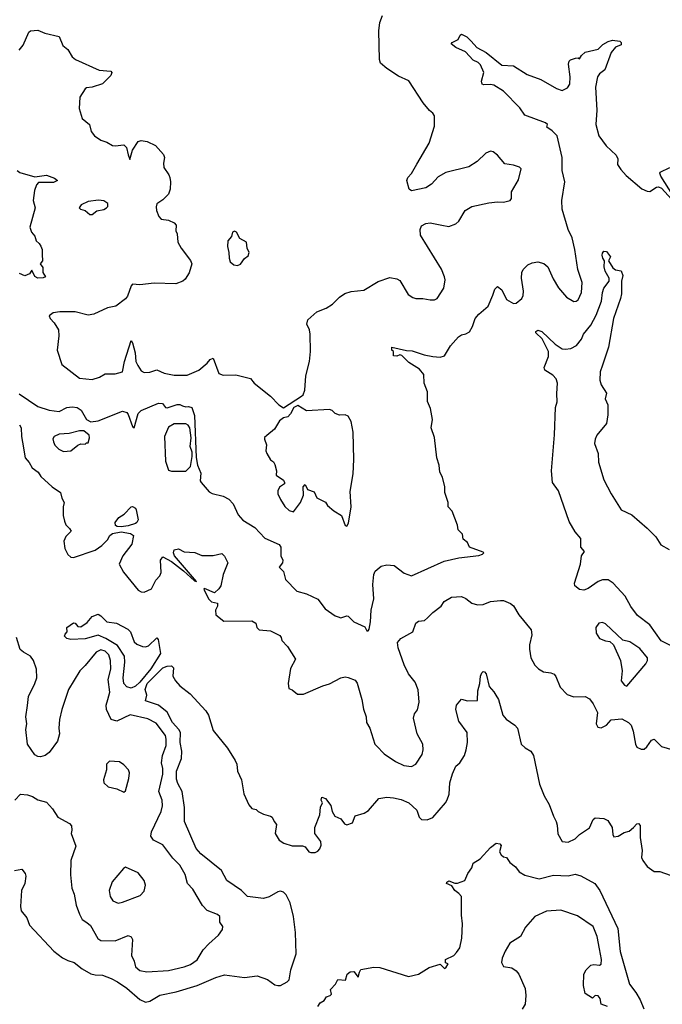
# Model space of a CAD drawing. Extents: x 2220333 to 2384341, y 721037 to 894043.
# Tile 267 of 325: x 2326020 to 2330491, y 816284 to 823133. Entities that reach past the tile are written whole.
import ezdxf

# ---------------------------------------------------------------- set-up
doc = ezdxf.new("R2010")
doc.units = 0

msp = doc.modelspace()

# ---------------------------------------------------------------- linework, layer by layer
at = {"layer": '0CON10XD'}
for points in [[(2326015, 822921.2), (2326043.3, 822956.7), (2326083.4, 823046.6), (2326095, 823056), (2326145, 823060), (2326195, 823040), (2326295, 823016.7), (2326320, 822955), (2326353.8, 822925), (2326384.2, 822875), (2326406.8, 822856.8), (2326572.7, 822782.7), (2326654.2, 822774.2), (2326661.2, 822765), (2326654.2, 822745), (2326595, 822686.2), (2326523.9, 822663.9), (2326485, 822660), (2326475, 822652.5), (2326438, 822595), (2326433.8, 822515), (2326453.3, 822445), (2326506.2, 822405), (2326516, 822355), (2326541.2, 822325), (2326583.3, 822295), (2326625, 822282), (2326665, 822259.2), (2326685, 822255.8), (2326745, 822262), (2326763.6, 822243.6), (2326775, 822192.5), (2326785, 822160), (2326803.8, 822226.2), (2326843.8, 822285), (2326865, 822293.8), (2326905.8, 822285.8), (2326965, 822258.8), (2327021.2, 822195), (2327026.2, 822175), (2327020, 822135), (2327023.3, 822105), (2327056.7, 822055), (2327063.3, 822035), (2327070, 822005), (2327065.9, 821954.1), (2327055, 821920), (2327015, 821880), (2326975, 821852.5), (2326968.3, 821831.7), (2326972, 821805), (2326988.8, 821765), (2327005, 821746.7), (2327055, 821739.2), (2327095, 821721.2), (2327108.8, 821705), (2327106.2, 821665), (2327114.2, 821644.2), (2327120.6, 821585), (2327143.1, 821543.1), (2327208, 821458), (2327217.5, 821435), (2327197.9, 821372.1), (2327171.7, 821328.3), (2327153.8, 821315), (2327105, 821296.7), (2326955, 821299.6), (2326855, 821290), (2326805, 821293.3), (2326795, 821282.5), (2326770.4, 821209.6), (2326755, 821191.1), (2326688.2, 821141.8), (2326631.7, 821128.3), (2326535, 821085.3), (2326495, 821078.9), (2326405, 821100.7), (2326297.9, 821102.1), (2326252.5, 821095), (2326223.9, 821073.9), (2326231.2, 821055), (2326260, 821025), (2326290, 820975), (2326292.5, 820935), (2326280, 820835), (2326312.5, 820735), (2326435, 820638.8), (2326525, 820631.2), (2326575, 820645.8), (2326615, 820669.2), (2326685, 820670.6), (2326735.6, 820684.4), (2326748.2, 820755), (2326795, 820902.5), (2326805, 820886.7), (2326824, 820815), (2326828.4, 820755), (2326842, 820728), (2326865, 820690.6), (2326885, 820679.1), (2326925, 820681.5), (2326975, 820696.9), (2327025.5, 820675.5), (2327095, 820660), (2327185, 820661.2), (2327265, 820695.7), (2327324, 820745), (2327345, 820770), (2327365, 820780), (2327405, 820672.5), (2327435, 820661.2), (2327523.6, 820663.6), (2327625, 820637.5), (2327650, 820605), (2327763.9, 820513.9), (2327823.6, 820453.6), (2327855, 820432.5), (2327981.4, 820515), (2327991.4, 820525), (2328003.4, 820556.6), (2328010.8, 820655), (2328036.7, 820755), (2328043.3, 820825), (2328041.8, 820945), (2328035.8, 820975), (2328018, 821015), (2328023.8, 821045), (2328087.7, 821102.3), (2328152.2, 821127.8), (2328195.8, 821154.2), (2328245, 821202.5), (2328282.3, 821227.7), (2328325, 821242.5), (2328415, 821252.9), (2328515, 821311.4), (2328595, 821339.2), (2328645, 821331.2), (2328665, 821320), (2328722.8, 821222.8), (2328755, 821200), (2328775, 821193.3), (2328825, 821194.4), (2328875.6, 821184.4), (2328905, 821185.7), (2328925, 821194.2), (2328971.4, 821265), (2328979.2, 821325), (2328976.2, 821345), (2328955, 821397.5), (2328808.8, 821635), (2328806, 821675), (2328815, 821698.8), (2328845, 821715.8), (2328875, 821719.2), (2328956.1, 821703.9), (2329005, 821695.8), (2329055, 821712.5), (2329075, 821732), (2329120, 821805), (2329165.9, 821834.1), (2329285, 821858.8), (2329345, 821866.7), (2329385, 821863.3), (2329433.6, 821876.4), (2329440.7, 821889.3), (2329441.2, 821935), (2329489.5, 822020.5), (2329510, 822095), (2329497, 822107), (2329455, 822121.2), (2329395, 822130), (2329345, 822190), (2329315, 822213.8), (2329295, 822220), (2329263.3, 822205), (2329204, 822146), (2329145, 822108.8), (2328985, 822070.8), (2328930.7, 822039.3), (2328885, 821990), (2328846.8, 821963.2), (2328745, 821942.5), (2328730, 821955), (2328713.3, 822015), (2328720, 822035), (2328745.7, 822064.3), (2328782.7, 822127.3), (2328869.6, 822275), (2328905, 822392.5), (2328905.5, 822465), (2328895, 822484.3), (2328871.7, 822501.7), (2328828, 822555), (2328727.2, 822707.2), (2328655, 822740.6), (2328573.9, 822793.9), (2328531.2, 822831.2), (2328523.5, 822856.5), (2328518.1, 823055), (2328526.2, 823115), (2328545, 823163.3)], [(2329030, 819715), (2329000, 819745), (2329000, 819775), (2328977.5, 819845), (2328977, 819883), (2328961.7, 819951.7), (2328942.5, 819985), (2328937.5, 820035), (2328923.3, 820085), (2328906.4, 820226.4), (2328882.5, 820295), (2328891.7, 820351.7), (2328879.3, 820429.3), (2328858.3, 820478.3), (2328857.5, 820545), (2328833.3, 820605), (2328832.5, 820665), (2328801.7, 820701.7), (2328727.7, 820747.7), (2328678.3, 820798.3), (2328665, 820802.5), (2328643, 820793), (2328620, 820795), (2328620, 820825), (2328610, 820835), (2328610, 820855), (2328712.3, 820832.3), (2328750.3, 820830.3), (2328835, 820802), (2328895, 820790), (2328945, 820785.8), (2328975, 820794.2), (2329016.7, 820865), (2329073.4, 820926.6), (2329095, 820941.9), (2329125, 820947.1), (2329148.6, 820961.4), (2329171.1, 820998.9), (2329188.9, 821055), (2329214.7, 821085.3), (2329279.1, 821140.9), (2329311.7, 821218.3), (2329325, 821260), (2329345, 821277.5), (2329375, 821253.3), (2329407.3, 821187.3), (2329455, 821159.2), (2329475, 821162.5), (2329514.3, 821195), (2329523.6, 821215), (2329526.2, 821245), (2329510.4, 821335), (2329513.5, 821375), (2329521.9, 821395), (2329555, 821427.1), (2329585, 821441.4), (2329625, 821448.6), (2329666.8, 821436.8), (2329694, 821415), (2329731.7, 821331.7), (2329768.9, 821268.9), (2329825, 821204.2), (2329875, 821172), (2329892.5, 821175), (2329905.8, 821185), (2329928.6, 821235), (2329932.5, 821305), (2329902.5, 821395), (2329883.1, 821535), (2329863.3, 821615), (2329836.7, 821675), (2329794.6, 821814.6), (2329792.7, 821875), (2329812.3, 822005), (2329794.6, 822085), (2329793.9, 822175), (2329758.8, 822325), (2329725, 822360.5), (2329687.5, 822385), (2329692.5, 822405), (2329677.5, 822415), (2329535, 822469.5), (2329499.2, 822519.2), (2329386.3, 822636.4), (2329318.3, 822678.3), (2329295, 822683.1), (2329249.5, 822679.5), (2329236.7, 822685), (2329234.2, 822705.8), (2329250, 822765), (2329225, 822818.8), (2329210, 822835), (2329175, 822852.9), (2329120.7, 822910.7), (2329055, 822940), (2329022.5, 822965), (2329030, 822975), (2329070, 822995), (2329084, 823026), (2329095, 823033.3), (2329130, 823015), (2329160.8, 822985), (2329199.7, 822939.7), (2329265, 822905.7), (2329375, 822817.5), (2329455, 822813.1), (2329551.1, 822751.1), (2329645, 822717.8), (2329754.7, 822654.7), (2329795, 822641.9), (2329831.1, 822658.9), (2329846.9, 822685), (2329850.8, 822735), (2329838.8, 822825), (2329843.8, 822845), (2329853.3, 822855), (2329886.4, 822866.4), (2329905, 822867.5), (2329915, 822860), (2329930, 822885), (2329953.3, 822906.7), (2330045, 822928.1), (2330078.1, 822961.9), (2330115, 822982.5), (2330145, 822991.2), (2330195, 822983.3), (2330205.8, 822975.8), (2330205, 822957.5), (2330165, 822941.5), (2330136.2, 822905), (2330092.2, 822785), (2330055, 822755.7), (2330040.5, 822735), (2330025.4, 822664.6), (2330034.6, 822505), (2330027.8, 822405), (2330050, 822325), (2330100, 822255), (2330170.7, 822190.7), (2330180.6, 822165), (2330180, 822125), (2330202.2, 822092.2), (2330239.7, 822049.7), (2330347.8, 821957.8), (2330385, 821939.5), (2330405, 821937.8), (2330450.9, 821969.1), (2330465, 821971.8), (2330485, 821960.8), (2330555, 821886)], [(2330565, 821911.8), (2330481.1, 822045), (2330473.2, 822065), (2330476.1, 822073.9), (2330544.1, 822105)], [(2326002.5, 822085), (2326021.3, 822071.3), (2326125, 822041.2), (2326205, 822051.2), (2326261.7, 822031.7), (2326282.5, 822015), (2326255, 822000.8), (2326150, 822000), (2326135.7, 821984.3), (2326123.6, 821946.4), (2326114.3, 821875), (2326126.9, 821825), (2326091.2, 821691.2), (2326101.2, 821655), (2326125, 821627.5), (2326133.8, 821595), (2326155, 821577.5), (2326167.3, 821557.3), (2326176, 821535), (2326175, 821500), (2326177.5, 821455), (2326162.5, 821435), (2326179.7, 821409.7), (2326180, 821375), (2326200, 821345), (2326183, 821337), (2326145, 821336.2), (2326125, 821347.5), (2326105, 821390), (2326087.5, 821365), (2326055, 821352), (2326017.3, 821367.3)], [(2326525, 821777.5), (2326556.4, 821803.6), (2326605, 821814.2), (2326623.3, 821825), (2326633.8, 821835), (2326633.8, 821855), (2326605, 821874.2), (2326567.9, 821877.9), (2326495, 821867.8), (2326446.7, 821845), (2326433.3, 821825), (2326442.5, 821815), (2326475, 821806), (2326508.3, 821778.3), (2326525, 821777.5)], [(2327535, 821423.3), (2327555, 821432.5), (2327585, 821472.5), (2327609.3, 821490.7), (2327617.5, 821515), (2327603, 821543), (2327597.5, 821585), (2327552.3, 821612.3), (2327527.5, 821655), (2327515, 821662.5), (2327500, 821655), (2327492.5, 821625), (2327468.8, 821595), (2327466, 821555), (2327475.8, 821515), (2327476.2, 821475), (2327485, 821450), (2327509.3, 821429.3), (2327535, 821423.3)], [(2329815, 820841.4), (2329854.4, 820845.6), (2329895, 820866.2), (2329928.3, 820911.7), (2329942.9, 820945), (2329995, 821008), (2330031.3, 821078.7), (2330069.2, 821175), (2330074.1, 821235), (2330085, 821266.7), (2330122, 821315), (2330121.4, 821335), (2330093.1, 821385), (2330087.1, 821415), (2330090, 821455), (2330077.1, 821475), (2330073.3, 821495), (2330075, 821510), (2330085, 821522.5), (2330102, 821522), (2330130, 821485), (2330117.5, 821455), (2330147, 821407), (2330165, 821392.5), (2330205, 821386.2), (2330216.9, 821355), (2330208.1, 821315), (2330207, 821227), (2330201.1, 821195), (2330150.6, 821055), (2330117.3, 820855), (2330075, 820729.2), (2330059.6, 820685), (2330057.5, 820625), (2330064.6, 820594.6), (2330102, 820535), (2330093.8, 820495), (2330112.9, 820455), (2330112.9, 820385), (2330102.9, 820325), (2330036.3, 820243.7), (2330023.7, 820216.3), (2330018.9, 820185), (2330044.4, 820115), (2330047.5, 820055), (2330085, 819933.8), (2330135.6, 819835), (2330205, 819723.1), (2330278.1, 819688.1), (2330385, 819596), (2330445.5, 819535.5), (2330480.2, 819480.2), (2330537.8, 819447.8)], [(2330557.5, 818775), (2330483.1, 818813.1), (2330405, 818924.7), (2330318.3, 818988.3), (2330272.2, 819052.2), (2330233.6, 819123.6), (2330150, 819215), (2330115, 819236.9), (2330075, 819236.8), (2330044.7, 819225.3), (2329975, 819175.6), (2329945, 819165.7), (2329915, 819170), (2329882, 819195), (2329879.2, 819215), (2329921.2, 819345), (2329929.4, 819405), (2329949.2, 819435), (2329925.3, 819465.3), (2329923.3, 819525), (2329885, 819570.5), (2329842.8, 819642.8), (2329769, 819855), (2329726.9, 819915), (2329719.4, 819995), (2329741.9, 820245), (2329747.5, 820435), (2329760.5, 820475), (2329756.2, 820533.8), (2329762, 820605), (2329752, 820635), (2329729.7, 820659.7), (2329673.3, 820695), (2329670, 820715), (2329700, 820790), (2329699.4, 820825), (2329655, 820913.8), (2329610, 820955), (2329610, 820965), (2329625, 820973.8), (2329653.3, 820965), (2329745.4, 820875.4), (2329793.3, 820845), (2329815, 820841.4)], [(2326015, 820531.1), (2326145, 820442.5), (2326225, 820416.7), (2326295, 820407.8), (2326347.5, 820435), (2326385, 820440), (2326420, 820435), (2326446.4, 820416.4), (2326485, 820353.3), (2326515, 820336.7), (2326565, 820342), (2326735, 820410), (2326765, 820400), (2326775, 820387.5), (2326805, 820302.5), (2326815, 820293.3), (2326843.3, 820395), (2326865, 820414.7), (2326985, 820466.7), (2327012.5, 820462.5), (2327035, 820436.7), (2327045, 820433.3), (2327115, 820456.2), (2327135, 820456), (2327153, 820447), (2327175, 820441.2), (2327195, 820443.8), (2327216.7, 820435), (2327235, 820380), (2327248.3, 820088.3), (2327256.7, 820035), (2327279.3, 819979.3), (2327276.4, 819926.4), (2327283.3, 819915), (2327338.9, 819848.9), (2327358.7, 819838.7), (2327435, 819820), (2327475, 819798.1), (2327505, 819765.8), (2327540, 819690), (2327572.6, 819652.6), (2327655, 819600.5), (2327725, 819527.8), (2327825, 819482.5), (2327835.6, 819465), (2327837.8, 819405), (2327851.4, 819375), (2327848.1, 819355), (2327826, 819325), (2327854.2, 819295), (2327869.7, 819239.7), (2327947.9, 819157.9), (2328015, 819140), (2328095, 819102.5), (2328145, 819036.2), (2328215, 818986.7), (2328235, 818978.8), (2328255, 818973.8), (2328295, 818986.2), (2328305, 818983.3), (2328345.6, 818945.6), (2328420.7, 818910.7), (2328435, 818882.5), (2328445, 818882.5), (2328452.5, 818895), (2328461.4, 818945), (2328465.5, 819025), (2328483.3, 819105), (2328476.7, 819205), (2328483.3, 819275), (2328492.9, 819297.1), (2328535, 819333.1), (2328575, 819342.5), (2328625, 819336.2), (2328695, 819284.3), (2328745.9, 819265.9), (2328972.8, 819367.2), (2329075, 819391.1), (2329215, 819406.7), (2329240, 819415), (2329250, 819425), (2329245, 819430), (2329150, 819465), (2329136.4, 819496.4), (2329105, 819520), (2329100, 819555), (2329070, 819585), (2329067, 819617), (2329030, 819715)], [(2328295, 819610), (2328307.9, 819632.1), (2328325.3, 819745), (2328319.1, 819850.9), (2328341, 819975), (2328344.8, 820075), (2328339.3, 820265), (2328325, 820338), (2328305, 820375.6), (2328285, 820384.4), (2328245, 820381.4), (2328215, 820394.5), (2328194.2, 820415), (2328175, 820422.9), (2328015, 820412.3), (2327955, 820450.8), (2327927.5, 820435), (2327905, 820392), (2327885, 820370), (2327856.1, 820363.9), (2327827.3, 820342.7), (2327793.3, 820285), (2327738.3, 820241.7), (2327723.9, 820226.1), (2327723.3, 820215), (2327736.7, 820175), (2327733.3, 820135), (2327740, 820115), (2327765, 820072.5), (2327785, 820057.5), (2327795, 820040), (2327806.7, 819995), (2327803.3, 819965), (2327855, 819930), (2327863, 819913), (2327862.5, 819905), (2327827.3, 819882.7), (2327816.2, 819855), (2327816.4, 819836.4), (2327833.3, 819795), (2327865, 819746.7), (2327895, 819720), (2327925, 819710.8), (2327974.2, 819775.8), (2327993.6, 819825), (2327992.5, 819885), (2328005, 819900), (2328022.5, 819865), (2328069.3, 819849.3), (2328088.3, 819808.3), (2328148.3, 819778.3), (2328162.5, 819755), (2328205, 819716), (2328258.8, 819685), (2328283.3, 819615), (2328295, 819610)], [(2326019.2, 820315), (2326029.2, 820295), (2326031.1, 820235), (2326039.6, 820195), (2326056.8, 820086.8), (2326085, 820054), (2326105.8, 820015), (2326148.6, 819985), (2326167.5, 819955), (2326245, 819883.8), (2326303.9, 819843.9), (2326312.5, 819805), (2326328, 819775), (2326321.9, 819745), (2326322.2, 819685), (2326331.4, 819645), (2326340, 819620), (2326366, 819595), (2326376.7, 819575), (2326341.2, 819538.8), (2326327.3, 819505), (2326332.7, 819455), (2326355, 819412.9), (2326375, 819394.4), (2326395, 819391.5), (2326545, 819444.2), (2326591.2, 819475), (2326630, 819515), (2326646.9, 819545), (2326665, 819559.1), (2326725, 819570.8), (2326790.4, 819560.4), (2326812.5, 819545), (2326799.6, 819485), (2326737.2, 819405), (2326711.2, 819345), (2326741.2, 819291.2), (2326843.8, 819165), (2326865, 819154), (2326885, 819152), (2326936, 819175), (2326966.4, 819233.6), (2326995.8, 819265), (2327003, 819287), (2327000, 819375), (2327015, 819396), (2327075, 819364.4), (2327159.8, 819299.8), (2327235, 819230), (2327250, 819225), (2327095.7, 819405), (2327088.8, 819425), (2327095, 819446.7), (2327125, 819453.3), (2327165, 819432.5), (2327238.3, 819428.3), (2327287, 819407), (2327365, 819406.2), (2327425, 819420), (2327445, 819402.5), (2327467.5, 819355), (2327436, 819275), (2327420, 819195), (2327406.2, 819173.8), (2327375, 819147.5), (2327305, 819175.8), (2327300, 819175), (2327302.5, 819165), (2327335, 819102), (2327355, 819084), (2327396.2, 819075), (2327396.9, 819055), (2327382.5, 819025), (2327384.2, 818994.2), (2327440, 818950), (2327635, 818950.8), (2327663.3, 818935), (2327670.8, 818905), (2327685, 818889.4), (2327765, 818881.2), (2327829.5, 818849.5), (2327840, 818835), (2327843.9, 818813.9), (2327883.6, 818773.6), (2327938.8, 818685), (2327905, 818620), (2327887.5, 818515), (2327891.7, 818481.7), (2327915, 818472.5), (2327952.3, 818442.3), (2327995, 818440.8), (2328129.7, 818500.3), (2328175, 818514.3), (2328255, 818555.8), (2328285, 818562), (2328305, 818558), (2328355, 818538), (2328368.9, 818518.9), (2328400.6, 818405), (2328412.5, 818337.5), (2328431.2, 818285), (2328432.5, 818245), (2328455.6, 818205.6), (2328490.8, 818095), (2328501.7, 818081.7), (2328555, 818026.7), (2328634.3, 817974.3), (2328692.5, 817945), (2328745, 817938.8), (2328776.2, 817955), (2328819.1, 818020.9), (2328827.5, 818055), (2328824.2, 818095), (2328785.8, 818165), (2328759.2, 818275), (2328766, 818305), (2328786.6, 818333.4), (2328800, 818385), (2328792.6, 818472.6), (2328772.2, 818525), (2328725, 818583.8), (2328695, 818646), (2328652.2, 818765), (2328649.3, 818800.7), (2328671.7, 818828.3), (2328755, 818874.2), (2328775, 818936), (2328795, 818950), (2328835.4, 818954.6), (2328857.4, 818972.6), (2328895, 819010.8), (2328952, 819055), (2328974.2, 819085.8), (2329023.6, 819116.4), (2329095, 819120), (2329125, 819107.5), (2329165, 819074.5), (2329205, 819063.1), (2329245, 819065.8), (2329295, 819086.2), (2329366.1, 819093.9), (2329385, 819094), (2329435, 819072.5), (2329455.4, 819055.4), (2329492.7, 818992.7), (2329579.7, 818889.7), (2329584.4, 818855), (2329567.8, 818785), (2329566.5, 818755), (2329576.9, 818695), (2329603.7, 818643.7), (2329628.7, 818618.7), (2329665, 818597.5), (2329715, 818590.6), (2329739.7, 818579.7), (2329750.8, 818565), (2329779.3, 818489.3), (2329828.3, 818438.3), (2329875, 818422.2), (2329955, 818424.4), (2329985, 818408.6), (2330011.1, 818375), (2330040.8, 818315), (2330031.2, 818235), (2330042.7, 818212.7), (2330065, 818208), (2330103.3, 818225), (2330135, 818263.8), (2330210.5, 818270.5), (2330255, 818243.8), (2330274, 818225), (2330288.6, 818185), (2330304, 818095), (2330315, 818072), (2330345, 818058.1), (2330365, 818059.5), (2330384.4, 818075), (2330415, 818122), (2330435, 818128.8), (2330485, 818077.1), (2330565, 818054)], [(2327175, 819992.5), (2327207.5, 820025), (2327220, 820095), (2327220, 820125), (2327206.7, 820165), (2327213.3, 820225), (2327202.5, 820295), (2327193, 820313), (2327175, 820322.5), (2327095, 820322.5), (2327055, 820300), (2327026.7, 820235), (2327033.6, 820063.6), (2327055, 820000), (2327075, 819992.5), (2327175, 819992.5)], [(2326325, 820130.8), (2326375, 820134), (2326425, 820173.3), (2326445, 820182.5), (2326475, 820180), (2326485, 820190), (2326495, 820190), (2326506.1, 820223.9), (2326503, 820243), (2326465, 820272.5), (2326435, 820274), (2326364.2, 820254.2), (2326295, 820250.6), (2326258.8, 820235), (2326251.2, 820218.8), (2326255, 820197.5), (2326265, 820173.8), (2326291.2, 820145), (2326325, 820130.8)], [(2326725, 819606.4), (2326698.9, 819608.9), (2326685.7, 819615.7), (2326684.4, 819635), (2326709.8, 819670.2), (2326747.3, 819692.7), (2326795, 819744.2), (2326805, 819748.1), (2326825, 819736.5), (2326830.6, 819725), (2326843.8, 819655), (2326835, 819635.6), (2326825, 819628.8), (2326775, 819613.6), (2326725, 819606.4)], [(2326795, 818484.6), (2326765, 818493.6), (2326745, 818516), (2326739.3, 818555), (2326751.6, 818665), (2326748.4, 818705), (2326699.8, 818779.8), (2326619, 818829), (2326565, 818851.4), (2326475, 818826.7), (2326375, 818822.5), (2326348.3, 818828.3), (2326332.5, 818845), (2326335, 818860), (2326350, 818875), (2326347.5, 818905), (2326395, 818938.8), (2326405, 818936.2), (2326425, 818913.3), (2326445, 818910), (2326488.9, 818941.1), (2326525, 818982.5), (2326565, 818997.5), (2326585, 818986.7), (2326625.5, 818945.5), (2326693.3, 818935), (2326772.5, 818895), (2326791.1, 818875), (2326815.4, 818805.4), (2326835, 818790), (2326875, 818772.5), (2326895, 818770.8), (2326915, 818778), (2326975, 818832.5), (2326983, 818823), (2326999.4, 818725), (2326931.7, 818618.3), (2326855, 818525.4), (2326825, 818498.2), (2326795, 818484.6)], [(2330245, 818497.5), (2330376.9, 818653.1), (2330387.5, 818675), (2330388, 818695), (2330335, 818758.8), (2330265, 818806.2), (2330217, 818817), (2330095, 818930), (2330075, 818940), (2330050, 818935), (2330027.5, 818905), (2330030, 818865), (2330055, 818830), (2330095, 818812.5), (2330125, 818807.5), (2330152.5, 818785), (2330200, 818675), (2330212, 818605), (2330204, 818535), (2330227.5, 818505), (2330245, 818497.5)], [(2325986, 817705), (2326024.4, 817745.6), (2326075, 817740.8), (2326109.4, 817729.4), (2326145, 817706.7), (2326205, 817690), (2326248, 817645), (2326285, 817586.2), (2326365, 817542.5), (2326380, 817525), (2326382.5, 817495), (2326377, 817473), (2326409.4, 817385), (2326374.4, 817285), (2326372.5, 817185), (2326381.5, 817091.5), (2326399.7, 817049.7), (2326412, 816975), (2326435, 816912.5), (2326455, 816873.3), (2326486.7, 816853.3), (2326511.7, 816831.7), (2326563.2, 816743.2), (2326585, 816727.5), (2326685, 816726.4), (2326775, 816762), (2326795, 816753.8), (2326804.4, 816734.4), (2326798, 816625), (2326815.4, 816585), (2326824.3, 816545), (2326855, 816519.4), (2326905, 816511.4), (2327055, 816518.9), (2327165, 816545.4), (2327208.1, 816561.9), (2327255, 816594.4), (2327296.9, 816663.1), (2327335, 816706), (2327403.3, 816765), (2327431.2, 816805), (2327433.8, 816825), (2327412.5, 816855), (2327412.5, 816895), (2327395, 816908.8), (2327325, 816938), (2327292, 816972), (2327224.3, 817085), (2327186.9, 817125), (2327172, 817188), (2327133, 817253), (2327085, 817300.6), (2327015, 817393.1), (2326951.2, 817425), (2326933.1, 817455), (2326937.8, 817485), (2327003.5, 817625), (2327013.5, 817665), (2327011.1, 817705), (2326987.3, 817765), (2327015.3, 817885), (2327014.6, 817924.6), (2327005.6, 817965), (2327014.4, 818015), (2327038.2, 818085), (2327039.3, 818129.3), (2327033.6, 818153.6), (2326969.2, 818239.2), (2326910.4, 818270.4), (2326788, 818298), (2326695, 818253.3), (2326656.7, 818265), (2326622.9, 818335), (2326621.9, 818365), (2326633.5, 818405), (2326647.1, 818455), (2326635.4, 818544.6), (2326652.8, 818615), (2326652.2, 818675), (2326639.5, 818715), (2326615, 818740.2), (2326585, 818750), (2326551.1, 818735), (2326475, 818640.6), (2326438.9, 818605), (2326359.5, 818475), (2326312.9, 818335), (2326296.7, 818265), (2326292.9, 818205), (2326297.1, 818165), (2326282, 818115), (2326225, 818036), (2326196.7, 818015), (2326165, 818005.7), (2326145, 818007.5), (2326125, 818020), (2326074.4, 818095), (2326062.5, 818195), (2326068.6, 818235), (2326062.2, 818285), (2326075, 818362.5), (2326080.6, 818425), (2326124.8, 818515.2), (2326137.8, 818555), (2326135.7, 818615), (2326116, 818676), (2326095, 818706.2), (2326045, 818732.9), (2326023.1, 818753.1), (2325997.3, 818835)], [(2325983.3, 817215), (2326035, 817224), (2326058.1, 817195), (2326063.3, 817175), (2326055.5, 817125), (2326032.2, 817075), (2326024.3, 816964.3), (2326030.8, 816935), (2326070, 816885), (2326088.8, 816835), (2326257.8, 816655), (2326318.5, 816608.5), (2326355, 816588.7), (2326399.4, 816575), (2326455, 816530.8), (2326515, 816496.7), (2326545, 816488.9), (2326595, 816487.9), (2326657.1, 816465), (2326699.7, 816439.8), (2326765, 816396.8), (2326855, 816317.3), (2326895, 816299.6), (2326925, 816306.2), (2326995, 816347.2), (2327107.8, 816372.2), (2327255, 816414.7), (2327385, 816470.8), (2327445, 816488.8), (2327585, 816470.6), (2327671.7, 816481.7), (2327745, 816455.8), (2327795, 816420.8), (2327815, 816414.2), (2327834.1, 816415.9), (2327879.7, 816440.3), (2327894, 816455), (2327905.7, 816525), (2327942.5, 816635), (2327939.1, 816785), (2327924.7, 816895), (2327901.2, 816991.2), (2327873.9, 817045), (2327855.2, 817065.2), (2327835, 817071.1), (2327815, 817067.7), (2327755, 817031.4), (2327715, 817020.8), (2327603.8, 817035), (2327562.5, 817075), (2327460, 817145), (2327422.7, 817215), (2327280.1, 817330.1), (2327248, 817368), (2327166.7, 817555), (2327166, 817654), (2327149.7, 817765), (2327119.3, 817819.3), (2327110.2, 817850.2), (2327109.8, 817905), (2327144.8, 817995), (2327148.7, 818045), (2327137.2, 818105), (2327138.1, 818175), (2327126.7, 818196.7), (2327082.2, 818245), (2327045.8, 818315.8), (2326984.8, 818364.8), (2326894.3, 818395), (2326904.1, 818435), (2326892.9, 818475), (2326905.8, 818515), (2327015, 818624.4), (2327045, 818637.1), (2327075, 818638), (2327089.2, 818625), (2327086.2, 818566.2), (2327104, 818535), (2327135, 818498.8), (2327205.8, 818445), (2327314.5, 818325), (2327334.5, 818295), (2327365, 818188.8), (2327465, 818066), (2327519.3, 817979.3), (2327530, 817955), (2327535.6, 817905.6), (2327564, 817845), (2327579.5, 817749.5), (2327615, 817672.5), (2327635, 817647.5), (2327665, 817640), (2327680, 817625), (2327715, 817606.2), (2327763.9, 817593.9), (2327776.7, 817585), (2327790, 817555), (2327806.7, 817535), (2327797, 817473), (2327825, 817426.7), (2327857.5, 817405), (2327915, 817386), (2327987.7, 817387.7), (2328005, 817378.8), (2328032.5, 817345), (2328045, 817340), (2328075, 817341.2), (2328095, 817350), (2328108.8, 817365), (2328117.7, 817392.3), (2328115, 817417.5), (2328073.6, 817473.6), (2328072.5, 817515), (2328108.3, 817601.7), (2328113.6, 817656.4), (2328127.5, 817685), (2328117.5, 817705), (2328122.5, 817725), (2328147.5, 817715), (2328185, 817667.5), (2328193.8, 817625), (2328212.3, 817592.3), (2328255, 817573.8), (2328280.5, 817540.5), (2328295, 817533.3), (2328335, 817546.2), (2328355, 817596.2), (2328415.5, 817614.5), (2328446.4, 817633.6), (2328518.8, 817715), (2328575, 817724.5), (2328621.7, 817721.7), (2328675, 817709.6), (2328727.5, 817685), (2328782.2, 817635), (2328799.2, 817585), (2328815, 817569.2), (2328855, 817566.7), (2328895, 817584.3), (2328982.5, 817685), (2328993.8, 817706.2), (2329008.2, 817745), (2329013.6, 817825), (2329031.3, 817888.7), (2329055, 817940), (2329081.2, 817965), (2329113.8, 818015), (2329126.2, 818055), (2329135.8, 818105), (2329134.2, 818174.2), (2329074.2, 818255), (2329054, 818335), (2329058, 818365), (2329095, 818406.7), (2329136.1, 818396.1), (2329205, 818397.5), (2329208.6, 818465), (2329222.2, 818515), (2329225, 818567.5), (2329235, 818591.2), (2329245, 818598.8), (2329255, 818597.5), (2329265, 818582.5), (2329286.9, 818495), (2329319.1, 818459.1), (2329332, 818435)], [(2329332, 818435), (2329352, 818405), (2329382, 818295), (2329405, 818268.8), (2329465, 818226.2), (2329483.3, 818205), (2329510, 818095), (2329537.5, 818067.5), (2329575.7, 818045.7), (2329594.2, 818015), (2329636, 817815), (2329670, 817735), (2329704.2, 817675), (2329733.1, 817593.1), (2329753.3, 817555), (2329760.7, 817530.7), (2329765, 817470), (2329795, 817417.5), (2329835, 817411.2), (2329884.1, 817435.9), (2329915.5, 817464.5), (2329985, 817511.4), (2330010.7, 817569.3), (2330025, 817581.2), (2330085, 817577.5), (2330112.6, 817562.6), (2330142.9, 817515), (2330146, 817466), (2330155, 817450), (2330185, 817454), (2330225, 817478.6), (2330260.3, 817489.7), (2330290, 817515), (2330315, 817540), (2330325, 817542.5), (2330337.3, 817527.3), (2330337.7, 817445), (2330350.6, 817355), (2330346.6, 817306.6), (2330355, 817284), (2330385, 817244), (2330435, 817208.8), (2330475, 817208), (2330545, 817183.8)], [(2326745, 817760), (2326755, 817770), (2326779.2, 817855), (2326782.5, 817895), (2326777.5, 817915), (2326745, 817950), (2326715, 817970), (2326644.2, 817975.8), (2326624.3, 817955.7), (2326624, 817915), (2326603.3, 817845), (2326606.2, 817825), (2326635, 817798), (2326695, 817783.3), (2326745, 817760)], [(2328095, 816270), (2328110, 816295), (2328139.3, 816310.7), (2328153.6, 816336.4), (2328180, 816345), (2328190, 816355), (2328183, 816387), (2328217.5, 816425), (2328233.3, 816456.7), (2328287.5, 816452.5), (2328297.5, 816495), (2328319.5, 816510.5), (2328345, 816512.5), (2328375, 816472.5), (2328383, 816507), (2328394.1, 816525.9), (2328485, 816542), (2328525, 816541.2), (2328725, 816478.6), (2328795, 816493.5), (2328868.9, 816541.1), (2328945, 816562.5), (2328975, 816533.3), (2328985, 816537.5), (2329000, 816565), (2328983.3, 816573.3), (2328983.3, 816595), (2329040, 816625), (2329060, 816645), (2329081.7, 816678.3), (2329095.7, 816745), (2329101.4, 816845), (2329094.4, 816905), (2329093.5, 817033.5), (2329075.5, 817055.5), (2329048, 817075), (2329027.7, 817107.7), (2328990, 817125), (2328992.5, 817135), (2329005, 817143.3), (2329047.3, 817127.3), (2329065, 817127.5), (2329116.7, 817145), (2329138.6, 817195), (2329165.5, 817234.5), (2329175, 817266), (2329224.6, 817295.4), (2329295, 817376.2), (2329335, 817406), (2329361.2, 817401.2), (2329369.2, 817389.2), (2329358.8, 817345), (2329368.8, 817325), (2329385, 817311.2), (2329405.9, 817305.9), (2329430.7, 817270.7), (2329469.8, 817239.8), (2329496.2, 817205), (2329535, 817182), (2329635, 817158), (2329735, 817182.5), (2329835, 817178.9), (2329885, 817189.2), (2329925, 817178.7), (2330021.5, 817125), (2330055.4, 817075), (2330180.8, 816810.8), (2330197.5, 816652.5), (2330263.9, 816423.9), (2330307.4, 816367.4), (2330336.5, 816315), (2330362.4, 816252.4)], [(2326705, 816988.9), (2326735, 816994.4), (2326858.8, 817041.2), (2326885, 817072.5), (2326895.8, 817114.2), (2326886, 817145), (2326845, 817200), (2326755, 817238.8), (2326740.8, 817229.2), (2326663.4, 817136.6), (2326641.1, 817075), (2326648.5, 817035), (2326668.6, 817005), (2326705, 816988.9)], [(2330109.3, 816269.3), (2330066.1, 816286.1), (2330058.5, 816325), (2330045, 816342.9), (2330025, 816346.2), (2330005, 816326.7), (2329955, 816360), (2329942.8, 816415), (2329945.4, 816495), (2329961.8, 816525), (2329995, 816555.6), (2330015, 816562.2), (2330054.3, 816555.7), (2330065, 816563.8), (2330069.2, 816595), (2330055, 816670), (2330038.6, 816755), (2330010.5, 816825), (2329900.9, 816900.9), (2329785, 816938.2), (2329685, 816931.5), (2329605.3, 816894.7), (2329539.9, 816820.1), (2329504.6, 816755), (2329430.7, 816709.3), (2329397.5, 816655), (2329376.7, 816605), (2329372.9, 816575), (2329385, 816547.1), (2329445, 816537.3), (2329475, 816516.1), (2329492.5, 816495), (2329536.5, 816395), (2329542.7, 816345), (2329536.2, 816285), (2329515, 816250)]]:
    msp.add_lwpolyline(points, dxfattribs=at)

doc.saveas('drawing.dxf')
